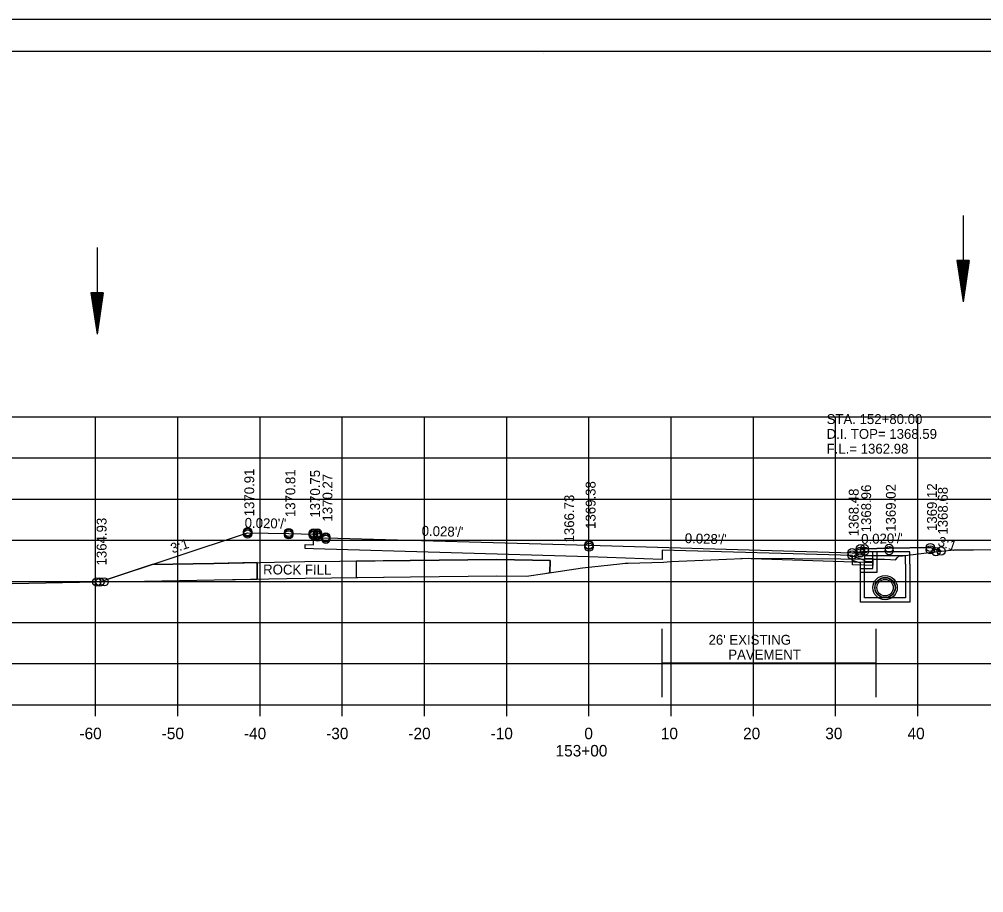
# Model space of a CAD drawing. Extents: x 1374311 to 1383814, y 384102 to 406278.
# Drawn here: x 1381559.4 to 1381676.7, y 392325.2 to 392431.4 of the extents above; entities that cross this region are included whole.
import ezdxf

# ---------------------------------------------------------------- set-up
doc = ezdxf.new("R2010")
doc.units = 0
for name, color, linetype in [('R_Axis', 7, 'Continuous'), ('R_Axis Annot', 7, 'Continuous'), ('R_Border', 7, 'Continuous'), ('R_Draft', 7, 'Continuous'), ('R_Exist Surface', 7, 'Continuous'), ('R_Fin Surface', 7, 'Continuous'), ('R_Grid', 7, 'Continuous'), ('R_No Plot', 7, 'Continuous'), ('R_Water', 7, 'Continuous'), ('R_Water Annot', 7, 'Continuous'), ('R_Xsect Elev', 7, 'Continuous'), ('R_Xsect Slope', 7, 'Continuous')]:
    doc.layers.add(name, color=color, linetype=linetype)

msp = doc.modelspace()

# ---------------------------------------------------------------- linework, layer by layer
at = {"layer": 'R_Axis'}
for p, q in [((1381488.66, 392348.09), (1381768.66, 392348.09)), ((1381568.66, 392346.69), (1381568.66, 392348.09)), ((1381578.66, 392346.69), (1381578.66, 392348.09)), ((1381588.66, 392346.69), (1381588.66, 392348.09)), ((1381598.66, 392346.69), (1381598.66, 392348.09)), ((1381608.66, 392346.69), (1381608.66, 392348.09)), ((1381618.66, 392346.69), (1381618.66, 392348.09)), ((1381628.66, 392346.69), (1381628.66, 392348.09)), ((1381638.66, 392346.69), (1381638.66, 392348.09)), ((1381648.66, 392346.69), (1381648.66, 392348.09)), ((1381658.66, 392346.69), (1381658.66, 392348.09)), ((1381668.66, 392346.69), (1381668.66, 392348.09))]:
    msp.add_line(p, q, dxfattribs=at)
at = {"layer": 'R_Border'}
for p, q in [((1381470.66, 392427.55), (1381786.84, 392427.55)), ((1381623.18, 392427.29), (1381623.18, 392427.29)), ((1381623.18, 392427.29), (1381623.18, 392427.29))]:
    msp.add_line(p, q, dxfattribs=at)
at = {"layer": 'R_Draft'}
for p, q in [((1381673.4, 392402.09), (1381674.15, 392397.09)), ((1381674.9, 392402.09), (1381673.4, 392402.09)), ((1381673.53, 392402.09), (1381674.15, 392397.92)), ((1381673.66, 392402.09), (1381674.15, 392398.78)), ((1381673.78, 392402.09), (1381674.15, 392399.61)), ((1381673.91, 392402.09), (1381674.15, 392400.46)), ((1381674.04, 392402.09), (1381674.15, 392401.3)), ((1381674.9, 392402.09), (1381674.15, 392397.09)), ((1381674.4, 392402.09), (1381674.15, 392400.46)), ((1381674.65, 392402.09), (1381674.15, 392398.78)), ((1381674.78, 392402.09), (1381674.15, 392397.92)), ((1381674.53, 392402.09), (1381674.15, 392399.61)), ((1381674.27, 392402.09), (1381674.15, 392401.3)), ((1381568.09, 392398.16), (1381568.84, 392393.16)), ((1381569.59, 392398.16), (1381568.09, 392398.16)), ((1381568.21, 392398.16), (1381568.84, 392394)), ((1381568.34, 392398.16), (1381568.84, 392394.86)), ((1381568.46, 392398.16), (1381568.84, 392395.69)), ((1381568.59, 392398.16), (1381568.84, 392396.54)), ((1381568.72, 392398.16), (1381568.84, 392397.37)), ((1381569.59, 392398.16), (1381568.84, 392393.16)), ((1381569.08, 392398.16), (1381568.84, 392396.54)), ((1381569.33, 392398.16), (1381568.84, 392394.86)), ((1381569.46, 392398.16), (1381568.84, 392394)), ((1381569.21, 392398.16), (1381568.84, 392395.69)), ((1381568.95, 392398.16), (1381568.84, 392397.37))]:
    msp.add_line(p, q, dxfattribs=at)
at = {"layer": 'R_Exist Surface'}
msp.add_lwpolyline([(1381558.52, 392362.81), (1381568.75, 392363.01), (1381574.61, 392363.11), (1381583.08, 392363.27), (1381594.15, 392363.49), (1381606.95, 392363.62), (1381617.45, 392363.74), (1381621.08, 392363.71), (1381623.29, 392364.06), (1381627.87, 392364.74), (1381632.41, 392365.21), (1381633.07, 392365.29), (1381633.43, 392365.3), (1381637.73, 392365.44), (1381638.63, 392365.49), (1381643.5, 392365.69), (1381647.29, 392365.86), (1381648.03, 392365.89), (1381659.29, 392365.82), (1381664.59, 392365.78), (1381665.34, 392365.75), (1381665.92, 392365.72), (1381666.17, 392365.99), (1381666.37, 392366.2), (1381666.56, 392366.2), (1381666.8, 392366.2), (1381670.03, 392366.6), (1381673.05, 392366.94), (1381675.44, 392366.94), (1381680.51, 392366.97)], dxfattribs=at)
for radius in [1.48, 1.21]:
    msp.add_circle((1381664.67, 392362.32), radius, dxfattribs=at)
at = {"layer": 'R_Fin Surface'}
for p, q in [((1381583.05, 392365.27), (1381575.53, 392365.13)), ((1381588.32, 392365.38), (1381583.05, 392365.27)), ((1381588.32, 392365.38), (1381588.32, 392363.37)), ((1381588.32, 392363.37), (1381588.32, 392365.38)), ((1381600.35, 392365.55), (1381600.35, 392363.55)), ((1381600.35, 392365.55), (1381600.35, 392363.55)), ((1381623.92, 392364.16), (1381623.95, 392365.64))]:
    msp.add_line(p, q, dxfattribs=at)
for points in [[(1381569.19, 392363.02), (1381587.15, 392369), (1381592.15, 392368.9), (1381595.15, 392368.84), (1381595.65, 392368.84), (1381595.66, 392368.34), (1381596.66, 392368.36), (1381628.66, 392367.47), (1381660.66, 392366.57), (1381661.66, 392366.55), (1381661.67, 392367.05), (1381662.17, 392367.05), (1381665.17, 392367.11), (1381670.17, 392367.21), (1381671.49, 392366.77)], [(1381662.17, 392366.69), (1381662.18, 392365.53), (1381663.18, 392365.51), (1381663.17, 392365.01), (1381662.17, 392365.04), (1381660.69, 392365.08), (1381660.69, 392366.23), (1381637.57, 392366.88), (1381637.57, 392365.75), (1381628.66, 392366.05), (1381595.15, 392367.05), (1381594.15, 392367.08), (1381594.16, 392367.58), (1381595.16, 392367.54), (1381595.15, 392368.61)], [(1381575.53, 392365.13), (1381575.53, 392365.13), (1381569.2, 392363.02)], [(1381575.53, 392365.13), (1381583.05, 392365.27), (1381594.12, 392365.49), (1381606.93, 392365.62), (1381617.44, 392365.74), (1381623.95, 392365.64), (1381623.92, 392364.11)], [(1381623.95, 392365.64), (1381617.44, 392365.74), (1381606.93, 392365.62), (1381600.35, 392365.55)], [(1381600.35, 392363.55), (1381606.95, 392363.62), (1381617.45, 392363.74), (1381621.08, 392363.71), (1381623.29, 392364.06), (1381623.92, 392364.16)], [(1381569.2, 392363.02), (1381574.61, 392363.11), (1381583.08, 392363.27), (1381588.32, 392363.37)]]:
    msp.add_lwpolyline(points, dxfattribs=at)
at = {"layer": 'R_Grid'}
for p, q in [((1381488.66, 392383.09), (1381768.66, 392383.09)), ((1381568.66, 392348.09), (1381568.66, 392383.09)), ((1381578.66, 392348.09), (1381578.66, 392383.09)), ((1381588.66, 392348.09), (1381588.66, 392383.09)), ((1381598.66, 392348.09), (1381598.66, 392383.09)), ((1381608.66, 392348.09), (1381608.66, 392383.09)), ((1381618.66, 392348.09), (1381618.66, 392383.09)), ((1381628.66, 392348.09), (1381628.66, 392383.09)), ((1381638.66, 392348.09), (1381638.66, 392383.09)), ((1381648.66, 392348.09), (1381648.66, 392383.09)), ((1381658.66, 392348.09), (1381658.66, 392383.09)), ((1381668.66, 392348.09), (1381668.66, 392383.09)), ((1381488.66, 392378.09), (1381768.66, 392378.09)), ((1381488.66, 392373.09), (1381768.66, 392373.09)), ((1381488.66, 392368.09), (1381768.66, 392368.09)), ((1381488.66, 392363.09), (1381768.66, 392363.09)), ((1381488.66, 392358.09), (1381768.66, 392358.09)), ((1381488.66, 392353.09), (1381768.66, 392353.09)), ((1381488.66, 392348.09), (1381768.66, 392348.09))]:
    msp.add_line(p, q, dxfattribs=at)
at = {"layer": 'R_No Plot'}
msp.add_line((1381458.26, 392431.44), (1381791.59, 392431.44), dxfattribs=at)
for points in [[(1381458.25, 392431.44), (1381791.59, 392431.44), (1381791.59, 392218.11), (1381458.25, 392218.11)], [(1381704.58, 392427.55), (1381704.58, 392417.67), (1381740.31, 392417.67), (1381740.31, 392414.75), (1381763.51, 392414.75), (1381763.51, 392391.53), (1381786.84, 392391.53), (1381786.84, 392222.09), (1381470.66, 392222.09), (1381470.66, 392427.55)], [(1381663.18, 392365.79), (1381664.59, 392365.78), (1381665.34, 392365.75), (1381665.92, 392365.72), (1381666.17, 392365.99), (1381666.37, 392366.2), (1381666.56, 392366.2), (1381666.8, 392366.2), (1381670.03, 392366.6), (1381671.49, 392366.77), (1381670.17, 392367.21), (1381665.17, 392367.11), (1381662.17, 392367.05), (1381662.18, 392365.89), (1381663.18, 392365.87)], [(1381647.13, 392365.85), (1381647.29, 392365.86), (1381648.03, 392365.89), (1381659.29, 392365.82), (1381663.18, 392365.79), (1381663.17, 392365.37), (1381662.17, 392365.4)]]:
    msp.add_lwpolyline(points, close=True, dxfattribs=at)
for centre in [(1381587.15, 392369.13), (1381587.15, 392369), (1381592.15, 392369.03), (1381587.15, 392368.84), (1381592.15, 392368.9), (1381592.15, 392368.74), (1381595.15, 392368.97), (1381595.15, 392368.84), (1381595.15, 392368.68), (1381595.65, 392368.97), (1381595.65, 392368.84), (1381595.65, 392368.68), (1381595.66, 392368.47), (1381596.66, 392368.49), (1381596.66, 392368.36), (1381596.66, 392368.2), (1381628.66, 392367.53), (1381628.66, 392367.47), (1381628.66, 392367.24), (1381661.67, 392367.05), (1381661.67, 392367.05), (1381661.67, 392366.76), (1381662.17, 392367.05), (1381662.17, 392367.05), (1381662.17, 392366.76), (1381665.17, 392367.11), (1381665.17, 392367.11), (1381665.17, 392366.82), (1381670.17, 392367.21), (1381670.17, 392367.21), (1381670.17, 392366.92), (1381670.85, 392366.7), (1381671.49, 392366.77), (1381671.49, 392366.77), (1381660.66, 392366.57), (1381660.66, 392366.57), (1381660.66, 392366.28), (1381661.66, 392366.55), (1381568.79, 392363.01), (1381568.79, 392363.01), (1381569.19, 392363.02), (1381569.19, 392363.02), (1381569.7, 392363.03), (1381569.7, 392363.03)]:
    msp.add_circle(centre, 0.5, dxfattribs=at)
at = {"layer": 'R_Water'}
for p, q in [((1381674.15, 392407.59), (1381674.15, 392397.09)), ((1381568.84, 392403.67), (1381568.84, 392393.16)), ((1381660.67, 392366.2), (1381662.17, 392365.68)), ((1381661.83, 392366.51), (1381661.92, 392366.68)), ((1381661.83, 392366.51), (1381662.17, 392366.18)), ((1381667.67, 392366.68), (1381661.92, 392366.68)), ((1381667.17, 392366.18), (1381662.17, 392366.18)), ((1381667.17, 392365.18), (1381667.17, 392366.18)), ((1381667.67, 392365.18), (1381667.67, 392366.68)), ((1381660.67, 392365.67), (1381661.67, 392365.32)), ((1381661.67, 392365.18), (1381661.67, 392365.32)), ((1381662.17, 392365.18), (1381662.17, 392365.68)), ((1381637.57, 392349), (1381637.57, 392357.32)), ((1381663.57, 392349), (1381663.57, 392357.32)), ((1381637.57, 392353.16), (1381663.57, 392353.16))]:
    msp.add_line(p, q, dxfattribs=at)
for points in [[(1381660.67, 392365.67), (1381660.67, 392366.2)], [(1381663.67, 392366.69), (1381663.67, 392364.16), (1381661.67, 392364.16), (1381661.67, 392364.66), (1381663.17, 392364.66), (1381663.17, 392366.68)], [(1381667.67, 392365.18), (1381667.67, 392360.57), (1381664.67, 392360.57), (1381661.67, 392360.57), (1381661.67, 392365.18)], [(1381667.17, 392365.18), (1381667.17, 392361.07), (1381664.67, 392361.07), (1381662.17, 392361.07), (1381662.17, 392365.18)]]:
    msp.add_lwpolyline(points, dxfattribs=at)
for radius in [1.25, 1]:
    msp.add_circle((1381664.67, 392362.32), radius, dxfattribs=at)

# ---------------------------------------------------------------- texts
at = {"layer": 'R_Axis Annot'}
for s, p in [('-60', (1381566.7, 392343.89)), ('-50', (1381576.7, 392343.89)), ('-40', (1381586.7, 392343.89)), ('-30', (1381596.7, 392343.89)), ('-20', (1381606.7, 392343.89)), ('-10', (1381616.7, 392343.89)), ('0', (1381628.1, 392343.89)), ('10', (1381637.4, 392343.89)), ('20', (1381647.4, 392343.89)), ('30', (1381657.4, 392343.89)), ('40', (1381667.4, 392343.89)), ('153+00', (1381624.6, 392341.79))]:
    msp.add_text(s, height=1.4, dxfattribs=at).set_placement(p)
at = {"layer": 'R_Fin Surface'}
msp.add_text('ROCK FILL', height=1.2, rotation=359.8099, dxfattribs=at).set_placement((1381589.03, 392363.93))
at = {"layer": 'R_Water'}
for s, p in [("26' EXISTING ", (1381643.2, 392355.38)), ('PAVEMENT', (1381645.6, 392353.58))]:
    msp.add_text(s, height=1.2, dxfattribs=at).set_placement(p)
at = {"layer": 'R_Water Annot'}
for s, p in [('STA. 152+80.00', (1381657.56, 392382.22)), ('D.I. TOP= 1368.59', (1381657.56, 392380.42)), ('F.L.= 1362.98', (1381657.56, 392378.62))]:
    msp.add_text(s, height=1.2, dxfattribs=at).set_placement(p)
at = {"layer": 'R_Xsect Elev'}
for s, p in [('1370.91', (1381587.95, 392371)), ('1370.81', (1381592.95, 392370.9)), ('1370.75', (1381595.95, 392370.84)), ('1370.27', (1381597.46, 392370.36)), ('1369.38', (1381629.46, 392369.47)), ('1368.48', (1381661.46, 392368.57)), ('1368.96', (1381662.97, 392369.05)), ('1369.02', (1381665.97, 392369.11)), ('1369.12', (1381670.97, 392369.21)), ('1368.68', (1381672.29, 392368.77)), ('1366.73', (1381626.86, 392367.82)), ('1364.93', (1381569.99, 392365.02))]:
    msp.add_text(s, height=1.2, rotation=90, dxfattribs=at).set_placement(p)
at = {"layer": 'R_Xsect Slope'}
for s, rotation, p in [("0.020'/'", 358.8542, (1381586.78, 392369.61)), ("0.028'/'", 358.3961, (1381608.3, 392368.64)), ("0.028'/'", 358.3961, (1381640.3, 392367.74)), ("0.020'/'", 1.1458, (1381661.78, 392367.64)), ('3:1', 341.5651, (1381670.99, 392367.46)), ('3:1', 18.4349, (1381578.01, 392366.48))]:
    msp.add_text(s, height=1.2, rotation=rotation, dxfattribs=at).set_placement(p)

doc.saveas('drawing.dxf')
